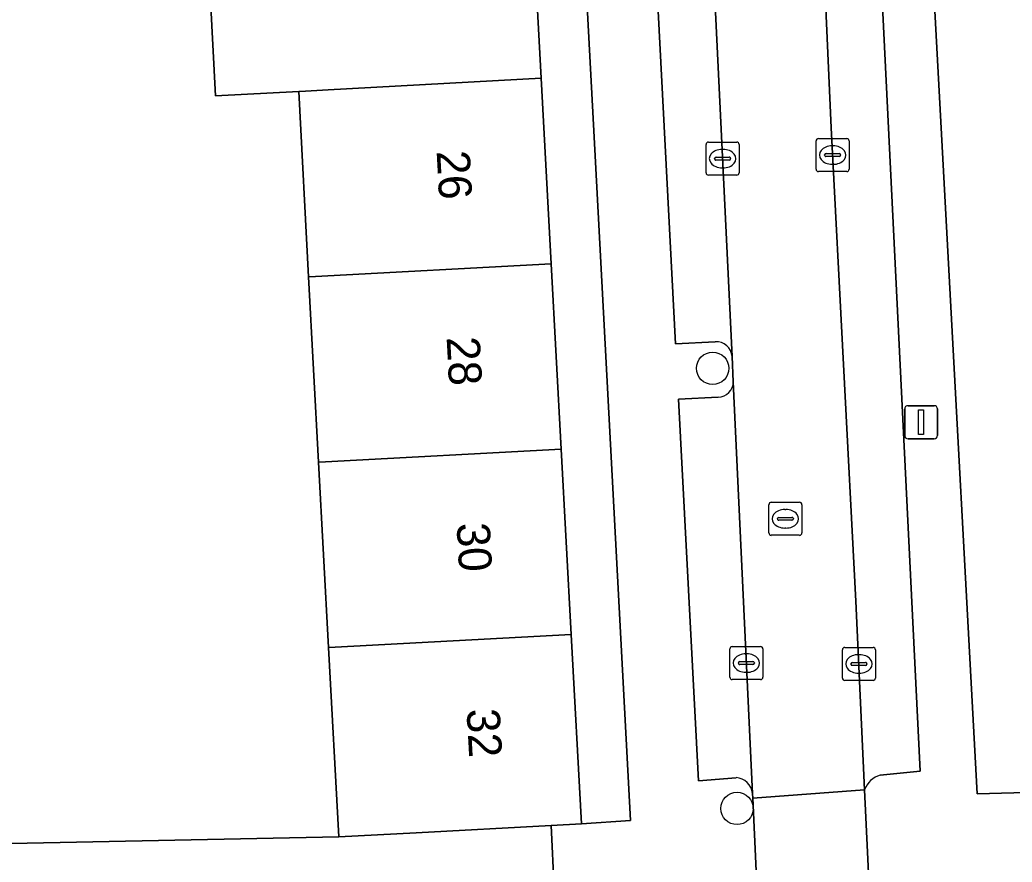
# Model space of a CAD drawing. Extents: x 162250 to 162661, y 380743 to 381606.
# Drawn here: x 162470.67 to 162500.69, y 380796.39 to 380821.86 of the extents above; entities that cross this region are included whole.
import ezdxf

# ---------------------------------------------------------------- set-up
doc = ezdxf.new("R2010")
doc.units = 0
for name, color, linetype in [('IMGEO_Boom', 7, 'Continuous'), ('IMGEO_Erf', 7, 'Continuous'), ('IMGEO_Kolk', 7, 'Continuous'), ('IMGEO_Lichtmast', 7, 'Continuous'), ('IMGEO_Pand', 7, 'Continuous'), ('IMGEO_Pand_nummerreeks', 7, 'Continuous'), ('IMGEO_Parkeervlak_open', 7, 'Continuous'), ('IMGEO_Rijbaan_lokaal_open', 7, 'Continuous'), ('IMGEO_Rioolput', 7, 'Continuous'), ('IMGEO_Voetpad_open', 7, 'Continuous')]:
    doc.layers.add(name, color=color, linetype=linetype)

msp = doc.modelspace()

# ---------------------------------------------------------------- linework, layer by layer
at = {"layer": 'IMGEO_Boom'}
for centre in [(162491.628, 380811.323), (162492.365, 380798.016)]:
    msp.add_circle(centre, 0.489, dxfattribs=at)
at = {"layer": 'IMGEO_Erf'}
for points in [[(162500.535, 380837.761), (162500.235, 380843.344), (162500, 380847.679), (162499.934, 380848.927), (162499.634, 380854.509), (162499.333, 380860.091), (162499.032, 380865.673), (162498.723, 380871.373), (162496.735, 380871.229), (162495.691, 380871.164), (162499.625, 380798.455), (162500, 380798.466), (162501.095, 380798.5), (162502.647, 380798.565), (162502.34, 380804.267), (162502.039, 380809.849), (162501.738, 380815.432), (162501.437, 380821.014), (162501.136, 380826.596), (162500.835, 380832.179)], [(162485.538, 380865.136), (162484.028, 380865.055), (162484.336, 380859.331), (162484.637, 380853.724), (162484.938, 380848.119), (162485.239, 380842.514), (162485.541, 380836.908), (162485.842, 380831.303), (162486.143, 380825.698), (162486.444, 380820.092), (162486.746, 380814.486), (162487.047, 380808.881), (162487.348, 380803.276), (162487.656, 380797.55), (162489.147, 380797.656), (162488.037, 380818.506)]]:
    msp.add_lwpolyline(points, close=True, dxfattribs=at)
msp.add_lwpolyline([(162465.846, 380822.287), (162465.931, 380818.981), (162469.926, 380819.084), (162470.068, 380813.583), (162470.13, 380811.166), (162466.135, 380811.063), (162466.501, 380796.873), (162466.813, 380796.88), (162466.959, 380796.883), (162466.676, 380802.158), (162466.375, 380807.767), (162466.532, 380807.771), (162466.97, 380807.782), (162469.82, 380807.856), (162470.116, 380802.344), (162470.405, 380796.953), (162480.319, 380797.156), (162480.011, 380802.879), (162479.71, 380808.484), (162479.409, 380814.089), (162479.108, 380819.695), (162476.596, 380819.559), (162476.294, 380825.165)], dxfattribs=at)
at = {"layer": 'IMGEO_Kolk'}
for p, q in [((162491.502, 380818.163), (162492.354, 380818.163)), ((162494.756, 380817.345), (162494.756, 380818.197)), ((162494.831, 380818.271), (162495.683, 380818.271)), ((162495.757, 380818.197), (162495.757, 380817.345)), ((162491.427, 380817.237), (162491.427, 380818.089)), ((162491.915, 380817.943), (162491.94, 380817.943)), ((162492.428, 380818.089), (162492.428, 380817.237)), ((162495.058, 380817.814), (162495.456, 380817.814)), ((162495.244, 380818.051), (162495.269, 380818.051)), ((162491.686, 380817.657), (162491.686, 380817.669)), ((162492.124, 380817.62), (162491.726, 380817.62)), ((162491.729, 380817.706), (162492.127, 380817.706)), ((162492.17, 380817.669), (162492.17, 380817.657)), ((162495.015, 380817.765), (162495.015, 380817.777)), ((162495.453, 380817.728), (162495.055, 380817.728)), ((162495.499, 380817.777), (162495.499, 380817.765)), ((162491.938, 380817.383), (162491.913, 380817.383)), ((162495.683, 380817.271), (162494.831, 380817.271)), ((162495.267, 380817.491), (162495.242, 380817.491)), ((162492.354, 380817.163), (162491.502, 380817.163)), ((162492.146, 380801.986), (162492.146, 380802.838)), ((162492.221, 380802.912), (162493.073, 380802.912)), ((162493.147, 380802.838), (162493.147, 380801.986)), ((162495.551, 380801.96), (162495.551, 380802.812)), ((162495.626, 380802.886), (162496.478, 380802.886)), ((162496.552, 380802.812), (162496.552, 380801.96)), ((162492.634, 380802.692), (162492.659, 380802.692)), ((162496.039, 380802.666), (162496.064, 380802.666)), ((162492.405, 380802.406), (162492.405, 380802.418)), ((162492.843, 380802.369), (162492.445, 380802.369)), ((162492.448, 380802.455), (162492.846, 380802.455)), ((162492.889, 380802.418), (162492.889, 380802.406)), ((162495.81, 380802.38), (162495.81, 380802.392)), ((162496.248, 380802.343), (162495.85, 380802.343)), ((162495.853, 380802.429), (162496.251, 380802.429)), ((162496.294, 380802.392), (162496.294, 380802.38)), ((162493.073, 380801.912), (162492.221, 380801.912)), ((162492.657, 380802.132), (162492.632, 380802.132)), ((162496.062, 380802.106), (162496.037, 380802.106)), ((162496.478, 380801.886), (162495.626, 380801.886))]:
    msp.add_line(p, q, dxfattribs=at)
for points in [[(162491.502, 380818.163), (162492.354, 380818.163)], [(162494.756, 380817.345), (162494.756, 380818.197)], [(162494.831, 380818.271), (162495.683, 380818.271)], [(162495.757, 380818.197), (162495.757, 380817.345)], [(162491.427, 380817.237), (162491.427, 380818.089)], [(162492.428, 380818.089), (162492.428, 380817.237)], [(162495.683, 380817.271), (162494.831, 380817.271)], [(162492.354, 380817.163), (162491.502, 380817.163)], [(162492.146, 380801.986), (162492.146, 380802.838)], [(162492.221, 380802.912), (162493.073, 380802.912)], [(162493.147, 380802.838), (162493.147, 380801.986)], [(162495.551, 380801.96), (162495.551, 380802.812)], [(162495.626, 380802.886), (162496.478, 380802.886)], [(162496.552, 380802.812), (162496.552, 380801.96)], [(162493.073, 380801.912), (162492.221, 380801.912)], [(162496.478, 380801.886), (162495.626, 380801.886)]]:
    msp.add_lwpolyline(points, dxfattribs=at)
for centre, radius, start, end in [((162491.504, 380818.087), 0.0765, 91.552, 178.448), ((162491.504, 380818.087), 0.0765, 91.552, 178.448), ((162492.352, 380818.087), 0.0765, 1.552, 88.448), ((162492.352, 380818.087), 0.0765, 1.552, 88.448), ((162494.833, 380818.195), 0.0765, 91.552, 178.448), ((162494.833, 380818.195), 0.0765, 91.552, 178.448), ((162495.681, 380818.195), 0.0765, 1.552, 88.448), ((162495.681, 380818.195), 0.0765, 1.552, 88.448), ((162495.055, 380817.774), 0.0403, 85.8775, 175.7526), ((162495.46, 380817.776), 0.0386, 1.7309, 96.639), ((162491.726, 380817.666), 0.0403, 85.8775, 175.7526), ((162491.723, 380817.656), 0.0366, 178.938, 274.7102), ((162492.127, 380817.663), 0.043, 264.8664, 352.4533), ((162492.131, 380817.668), 0.0386, 1.7309, 96.639), ((162495.052, 380817.764), 0.0366, 178.938, 274.7102), ((162495.456, 380817.771), 0.043, 264.8664, 352.4533), ((162491.504, 380817.239), 0.0765, 181.552, 268.448), ((162491.504, 380817.239), 0.0765, 181.552, 268.448), ((162492.352, 380817.239), 0.0765, 271.552, 358.448), ((162492.352, 380817.239), 0.0765, 271.552, 358.448), ((162494.833, 380817.347), 0.0765, 181.552, 268.448), ((162494.833, 380817.347), 0.0765, 181.552, 268.448), ((162495.681, 380817.347), 0.0765, 271.552, 358.448), ((162495.681, 380817.347), 0.0765, 271.552, 358.448), ((162492.223, 380802.836), 0.0765, 91.552, 178.448), ((162492.223, 380802.836), 0.0765, 91.552, 178.448), ((162493.071, 380802.836), 0.0765, 1.552, 88.448), ((162493.071, 380802.836), 0.0765, 1.552, 88.448), ((162495.628, 380802.81), 0.0765, 91.552, 178.448), ((162495.628, 380802.81), 0.0765, 91.552, 178.448), ((162496.476, 380802.81), 0.0765, 1.552, 88.448), ((162496.476, 380802.81), 0.0765, 1.552, 88.448), ((162492.445, 380802.415), 0.0403, 85.8775, 175.7526), ((162492.442, 380802.405), 0.0366, 178.938, 274.7102), ((162492.846, 380802.412), 0.043, 264.8664, 352.4533), ((162492.85, 380802.417), 0.0386, 1.7309, 96.639), ((162495.85, 380802.389), 0.0403, 85.8775, 175.7526), ((162495.847, 380802.379), 0.0366, 178.938, 274.7102), ((162496.251, 380802.386), 0.043, 264.8664, 352.4533), ((162496.255, 380802.391), 0.0386, 1.7309, 96.639), ((162492.223, 380801.988), 0.0765, 181.552, 268.448), ((162492.223, 380801.988), 0.0765, 181.552, 268.448), ((162493.071, 380801.988), 0.0765, 271.552, 358.448), ((162493.071, 380801.988), 0.0765, 271.552, 358.448), ((162495.628, 380801.962), 0.0765, 181.552, 268.448), ((162495.628, 380801.962), 0.0765, 181.552, 268.448), ((162496.476, 380801.962), 0.0765, 271.552, 358.448), ((162496.476, 380801.962), 0.0765, 271.552, 358.448)]:
    msp.add_arc(centre, radius, start, end, dxfattribs=at)
for centre, major_axis, ratio, start_param, end_param in [((162491.914, 380817.663), (-0.387, 0.002), 0.722429, 4.712389, 7.853982), ((162491.939, 380817.663), (-0.39, 0.002), 0.717154, 1.570796, 4.712389), ((162495.243, 380817.771), (-0.387, 0.002), 0.722429, 4.712389, 7.853982), ((162495.268, 380817.771), (-0.39, 0.002), 0.717154, 1.570796, 4.712389), ((162492.633, 380802.412), (-0.387, 0.002), 0.722429, 4.712389, 7.853982), ((162492.658, 380802.412), (-0.39, 0.002), 0.717154, 1.570796, 4.712389), ((162496.038, 380802.386), (-0.387, 0.002), 0.722429, 4.712389, 7.853982), ((162496.063, 380802.386), (-0.39, 0.002), 0.717154, 1.570796, 4.712389)]:
    msp.add_ellipse(centre, major_axis=major_axis, ratio=ratio, start_param=start_param, end_param=end_param, dxfattribs=at)
at = {"layer": 'IMGEO_Lichtmast'}
for p, q in [((162497.436, 380809.294), (162497.436, 380810.094)), ((162497.436, 380810.094), (162497.436, 380809.294)), ((162497.536, 380810.194), (162498.326, 380810.194)), ((162498.326, 380810.194), (162497.536, 380810.194)), ((162498.426, 380810.094), (162498.426, 380809.294)), ((162498.426, 380809.294), (162498.426, 380810.094)), ((162498.326, 380809.194), (162497.536, 380809.194)), ((162497.536, 380809.194), (162498.326, 380809.194))]:
    msp.add_line(p, q, dxfattribs=at)
msp.add_lwpolyline([(162497.856, 380810.069), (162498.006, 380810.069), (162498.006, 380809.319), (162497.856, 380809.319), (162497.856, 380810.069)], dxfattribs=at)
for centre, start, end in [((162497.536, 380810.094), 90, 180), ((162497.536, 380810.094), 90, 180), ((162498.326, 380810.094), 0, 90), ((162498.326, 380810.094), 360, 90), ((162497.536, 380809.294), 180, 270), ((162497.536, 380809.294), 180, 270), ((162498.326, 380809.294), 270, 0), ((162498.326, 380809.294), 270, 0)]:
    msp.add_arc(centre, 0.1, start, end, dxfattribs=at)
at = {"layer": 'IMGEO_Pand'}
for points in [[(162486.143, 380825.698), (162479.012, 380825.312), (162478.806, 380825.301), (162476.294, 380825.165), (162476.596, 380819.559), (162479.108, 380819.695), (162479.312, 380819.706), (162479.996, 380819.743), (162486.444, 380820.092)], [(162486.444, 380820.092), (162479.996, 380819.743), (162479.312, 380819.706), (162479.108, 380819.695), (162479.409, 380814.089), (162479.613, 380814.1), (162486.746, 380814.486)], [(162479.409, 380814.089), (162479.71, 380808.484), (162479.914, 380808.495), (162487.047, 380808.881), (162486.746, 380814.486), (162479.613, 380814.1)], [(162480.011, 380802.879), (162480.214, 380802.89), (162487.348, 380803.276), (162487.047, 380808.881), (162479.914, 380808.495), (162479.71, 380808.484)], [(162480.011, 380802.879), (162480.319, 380797.156), (162482.664, 380797.282), (162486.74, 380797.501), (162487.656, 380797.55), (162487.348, 380803.276), (162480.214, 380802.89)]]:
    msp.add_lwpolyline(points, close=True, dxfattribs=at)
at = {"layer": 'IMGEO_Parkeervlak_open'}
for points in [[(162492.944, 380865.944), (162492.965, 380865.526), (162493.196, 380860.912), (162493.67, 380851.34), (162494.122, 380840.859), (162494.75, 380828.998), (162495.212, 380818.597), (162495.963, 380804.285), (162496.225, 380798.581)], [(162492.217, 380811.678), (162491.325, 380830.228), (162490.755, 380840.949), (162489.925, 380856.002), (162489.379, 380865.385)], [(162496.696, 380799.023), (162497.903, 380799.143), (162494.633, 380865.469), (162493.686, 380865.449)], [(162488.913, 380865.151), (162487.745, 380865.073), (162490.508, 380812.065), (162491.707, 380812.128)], [(162492.831, 380798.473), (162492.253, 380810.919)], [(162491.794, 380810.45), (162490.595, 380810.387), (162491.196, 380798.852), (162492.34, 380798.947)]]:
    msp.add_lwpolyline(points, dxfattribs=at)
for centre, radius, start, end in [((162491.734, 380811.645), 0.484, 3.9394, 93.2133), ((162491.783, 380810.919), 0.47, 271.2926, 359.9422), ((162492.309, 380798.424), 0.524, 5.4042, 86.6143), ((162496.865, 380798.371), 0.674, 104.5493, 161.8121)]:
    msp.add_arc(centre, radius, start, end, dxfattribs=at)
at = {"layer": 'IMGEO_Rijbaan_lokaal_open'}
for points in [[(162492.838, 380798.329), (162496.225, 380798.581), (162495.963, 380804.285), (162495.212, 380818.597), (162494.75, 380828.998), (162494.122, 380840.859), (162493.67, 380851.34), (162493.196, 380860.912), (162492.965, 380865.526), (162489.379, 380865.385), (162489.925, 380856.002), (162490.755, 380840.949), (162491.325, 380830.228), (162492.217, 380811.678), (162492.253, 380810.919), (162492.831, 380798.473)], [(162496.36, 380795.645), (162496.225, 380798.581), (162492.838, 380798.329), (162493.113, 380792.395), (162493.151, 380791.628), (162493.169, 380791.275), (162496.565, 380791.459), (162496.544, 380791.858), (162496.445, 380793.785)]]:
    msp.add_lwpolyline(points, close=True, dxfattribs=at)
at = {"layer": 'IMGEO_Rioolput'}
for p, q in [((162493.327, 380806.348), (162493.327, 380807.2)), ((162493.402, 380807.274), (162494.254, 380807.274)), ((162493.815, 380807.054), (162493.84, 380807.054)), ((162494.328, 380807.2), (162494.328, 380806.348)), ((162493.586, 380806.768), (162493.586, 380806.78)), ((162494.024, 380806.731), (162493.626, 380806.731)), ((162493.629, 380806.817), (162494.027, 380806.817)), ((162494.07, 380806.78), (162494.07, 380806.768)), ((162493.838, 380806.494), (162493.813, 380806.494)), ((162494.254, 380806.274), (162493.402, 380806.274))]:
    msp.add_line(p, q, dxfattribs=at)
for points in [[(162493.327, 380806.348), (162493.327, 380807.2)], [(162493.402, 380807.274), (162494.254, 380807.274)], [(162494.328, 380807.2), (162494.328, 380806.348)], [(162494.254, 380806.274), (162493.402, 380806.274)]]:
    msp.add_lwpolyline(points, dxfattribs=at)
for centre, radius, start, end in [((162493.404, 380807.198), 0.0765, 91.552, 178.448), ((162493.404, 380807.198), 0.0765, 91.552, 178.448), ((162494.252, 380807.198), 0.0765, 1.552, 88.448), ((162494.252, 380807.198), 0.0765, 1.552, 88.448), ((162493.626, 380806.777), 0.0403, 85.8775, 175.7526), ((162493.623, 380806.767), 0.0366, 178.938, 274.7102), ((162494.027, 380806.774), 0.043, 264.8664, 352.4533), ((162494.031, 380806.779), 0.0386, 1.7309, 96.639), ((162493.404, 380806.35), 0.0765, 181.552, 268.448), ((162493.404, 380806.35), 0.0765, 181.552, 268.448), ((162494.252, 380806.35), 0.0765, 271.552, 358.448), ((162494.252, 380806.35), 0.0765, 271.552, 358.448)]:
    msp.add_arc(centre, radius, start, end, dxfattribs=at)
for centre, major_axis, ratio, start_param, end_param in [((162493.814, 380806.774), (-0.387, 0.002), 0.722429, 4.712389, 7.853982), ((162493.839, 380806.774), (-0.39, 0.002), 0.717154, 1.570796, 4.712389)]:
    msp.add_ellipse(centre, major_axis=major_axis, ratio=ratio, start_param=start_param, end_param=end_param, dxfattribs=at)
at = {"layer": 'IMGEO_Voetpad_open'}
for points in [[(162487.87, 380889.579), (162484.236, 380889.431), (162485.462, 380866.549), (162485.538, 380865.136), (162488.037, 380818.506), (162489.147, 380797.656), (162487.656, 380797.55), (162486.74, 380797.501), (162486.836, 380795.589), (162487.044, 380791.747), (162487.308, 380785.923), (162487.775, 380777.333), (162492.299, 380777.594), (162491.633, 380791.217), (162492.725, 380791.274)], [(162496.225, 380798.581), (162496.36, 380795.645), (162496.445, 380793.785), (162496.544, 380791.858), (162499.481, 380792.01), (162499.931, 380782.983), (162500.205, 380778.05), (162502.201, 380778.165), (162501.726, 380786.77), (162501.383, 380792.633), (162501.171, 380796.468), (162501.095, 380798.5), (162500, 380798.466), (162499.625, 380798.455), (162495.691, 380871.164)], [(162493.686, 380865.449), (162494.633, 380865.469), (162497.903, 380799.143), (162496.696, 380799.023)], [(162491.707, 380812.128), (162490.508, 380812.065), (162487.745, 380865.073), (162488.913, 380865.151)], [(162492.253, 380810.919), (162492.217, 380811.678)], [(162490.595, 380810.387), (162491.794, 380810.45)], [(162492.34, 380798.947), (162491.196, 380798.852), (162490.595, 380810.387)], [(162493.151, 380791.628), (162493.113, 380792.395), (162492.838, 380798.329), (162492.831, 380798.473)], [(162468.089, 380794.776), (162472.005, 380794.982), (162474.167, 380795.042), (162476.762, 380795.115), (162480.508, 380795.245), (162486.836, 380795.589), (162486.74, 380797.501), (162482.664, 380797.282), (162480.319, 380797.156), (162470.405, 380796.953)]]:
    msp.add_lwpolyline(points, dxfattribs=at)
for centre, radius, start, end in [((162491.734, 380811.645), 0.484, 3.9394, 93.2133), ((162491.783, 380810.919), 0.47, 271.2926, 359.9422), ((162492.309, 380798.424), 0.524, 5.4042, 86.6143), ((162496.865, 380798.371), 0.674, 104.5493, 161.8121)]:
    msp.add_arc(centre, radius, start, end, dxfattribs=at)

# ---------------------------------------------------------------- texts
at = {"layer": 'IMGEO_Pand_nummerreeks'}
for s, rotation, p in [('26', 273.0766, (162483.278, 380817.888)), ('28', 273.0764, (162483.58, 380812.26)), ('30', 273.0764, (162483.883, 380806.634)), ('32', 273.0764, (162484.185, 380801.015))]:
    msp.add_text(s, height=1, rotation=rotation, dxfattribs=at).set_placement(p)

doc.saveas('drawing.dxf')
